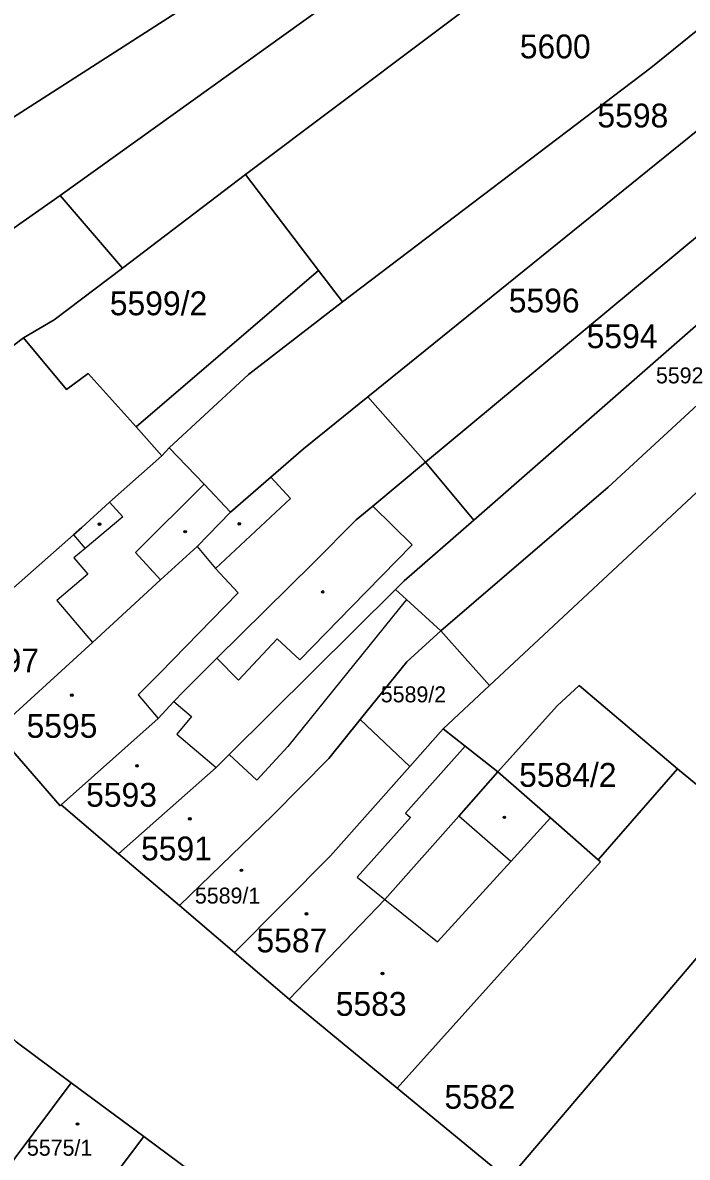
# Model space of a CAD drawing. Extents: x -596233 to -595156, y -1161235 to -1159375.
# Drawn here: x -595258.6 to -595211.2, y -1160883.5 to -1160802.6 of the extents above; entities that cross this region are included whole.
import ezdxf

# ---------------------------------------------------------------- set-up
doc = ezdxf.new("R2010")
doc.units = 0
for name, color, linetype in [('KN_CAR_KR', 7, 'Continuous'), ('KN_KULTURY', 7, 'Continuous'), ('KN_PARC_CIS_POZ', 7, 'Continuous'), ('KN_PARC_CIS_STAV', 7, 'Continuous'), ('KN_PARC_PLOCHA', 7, 'Continuous'), ('parcely_l', 7, 'Continuous')]:
    doc.layers.add(name, color=color, linetype=linetype)

msp = doc.modelspace()

# ---------------------------------------------------------------- linework, layer by layer
at = {"layer": 'KN_CAR_KR'}
for points in [[(-595250.5, -1160831.39), (-595248.67, -1160833.45)], [(-595240.88, -1160834.98), (-595239.47, -1160836.5)], [(-595245.64, -1160835.49), (-595250.54, -1160840.36)], [(-595239.47, -1160836.5), (-595244.83, -1160841.49)], [(-595252.4, -1160836.77), (-595251.45, -1160837.81)], [(-595233.61, -1160837.05), (-595230.79, -1160839.8)], [(-595251.45, -1160837.81), (-595254.14, -1160840.08)], [(-595254.96, -1160839.11), (-595254.14, -1160840.08)], [(-595230.79, -1160839.8), (-595235.12, -1160844.23)], [(-595254.14, -1160840.08), (-595254.94, -1160840.75)], [(-595250.54, -1160840.36), (-595248.75, -1160842.31)], [(-595246.13, -1160839.92), (-595244.83, -1160841.49)], [(-595254.94, -1160840.75), (-595253.95, -1160841.91)], [(-595253.95, -1160841.91), (-595256.16, -1160843.78)], [(-595244.83, -1160841.49), (-595243.21, -1160843.23)], [(-595256.16, -1160843.78), (-595253.62, -1160846.77)], [(-595243.21, -1160843.23), (-595248.8, -1160848.97)], [(-595231.2, -1160843.71), (-595239.66, -1160854.19)], [(-595235.12, -1160844.23), (-595238.81, -1160848.01)], [(-595243.18, -1160849.48), (-595240.42, -1160846.51)], [(-595240.42, -1160846.51), (-595238.81, -1160848.01)], [(-595244.73, -1160847.91), (-595243.18, -1160849.48)], [(-595248.8, -1160848.97), (-595250.36, -1160850.51)], [(-595250.36, -1160850.51), (-595248.92, -1160852.2)], [(-595247.8, -1160850.99), (-595246.54, -1160852.06)], [(-595246.54, -1160852.06), (-595247.6, -1160853.32)], [(-595247.6, -1160853.32), (-595244.78, -1160855.69)], [(-595239.66, -1160854.19), (-595241.88, -1160856.6)], [(-595227, -1160854.17), (-595231.26, -1160858.96)], [(-595243.86, -1160854.77), (-595241.88, -1160856.6)], [(-595230.92, -1160859.27), (-595234.71, -1160863.53)], [(-595231.26, -1160858.96), (-595230.92, -1160859.27)], [(-595223.76, -1160862.41), (-595227.47, -1160859.17)], [(-595223.76, -1160862.41), (-595220.92, -1160859.29)], [(-595228.98, -1160868.13), (-595223.76, -1160862.41)], [(-595234.71, -1160863.53), (-595232.74, -1160865.11)], [(-595232.74, -1160865.11), (-595228.98, -1160868.13)]]:
    msp.add_lwpolyline(points, dxfattribs=at)
at = {"layer": 'KN_KULTURY'}
for centre, radius in [((-595243.13, -1160838.31), 0.09), ((-595253.11, -1160838.34), 0.09), ((-595253.11, -1160838.34), 0.0398), ((-595247, -1160838.87), 0.09), ((-595247, -1160838.87), 0.0398), ((-595243.13, -1160838.31), 0.0398), ((-595237.18, -1160843.17), 0.09), ((-595237.18, -1160843.17), 0.0398), ((-595255.09, -1160850.54), 0.09), ((-595255.09, -1160850.54), 0.0398), ((-595250.44, -1160855.58), 0.09), ((-595250.44, -1160855.58), 0.0398), ((-595246.66, -1160859.36), 0.09), ((-595224.21, -1160859.26), 0.09), ((-595224.21, -1160859.26), 0.0398), ((-595246.66, -1160859.36), 0.0398), ((-595242.98, -1160863.04), 0.09), ((-595242.98, -1160863.04), 0.0398), ((-595238.34, -1160866.14), 0.09), ((-595238.34, -1160866.14), 0.0398), ((-595232.91, -1160870.4), 0.09), ((-595232.91, -1160870.4), 0.0398), ((-595254.68, -1160881.14), 0.09), ((-595254.68, -1160881.14), 0.0398)]:
    msp.add_circle(centre, radius, dxfattribs=at)
at = {"layer": 'KN_PARC_PLOCHA'}
for points in [[(-595209.76, -1160771.93), (-595206.81, -1160774.17), (-595231.7, -1160791.59), (-595259.66, -1160809.56), (-595264.05, -1160804.75), (-595242.31, -1160790.92), (-595223.26, -1160778.52), (-595211.55, -1160770.58)], [(-595202.71, -1160777.29), (-595227.78, -1160794.69), (-595255.91, -1160814.88), (-595261, -1160818.43), (-595264.73, -1160821.03), (-595268.52, -1160815.62), (-595265.53, -1160813.55), (-595259.66, -1160809.56), (-595231.7, -1160791.59), (-595206.81, -1160774.17)], [(-595200.22, -1160779.18), (-595198.33, -1160780.61), (-595207.66, -1160787.16), (-595222.92, -1160798.53), (-595242.68, -1160813.39), (-595251.47, -1160820.08), (-595255.91, -1160814.88), (-595227.78, -1160794.69), (-595202.71, -1160777.29)], [(-595190.25, -1160786.75), (-595213.75, -1160805.78), (-595235.77, -1160822.47), (-595237.47, -1160820.23), (-595242.68, -1160813.39), (-595222.92, -1160798.53), (-595207.66, -1160787.16), (-595198.33, -1160780.61)], [(-595185.53, -1160790.33), (-595197.82, -1160799.94), (-595207.59, -1160807.92), (-595209.29, -1160809.31), (-595233.96, -1160829.25), (-595238.54, -1160832.95), (-595240.88, -1160834.98), (-595243.75, -1160837.47), (-595245.64, -1160835.49), (-595248.13, -1160832.88), (-595242.47, -1160827.65), (-595235.77, -1160822.47), (-595213.75, -1160805.78), (-595190.25, -1160786.75)], [(-595203.66, -1160812.18), (-595229.84, -1160833.92), (-595233.96, -1160829.25), (-595209.29, -1160809.31), (-595207.59, -1160807.92)], [(-595183.2, -1160810.8), (-595188.81, -1160815.96), (-595194.39, -1160821.09), (-595204.53, -1160830.52), (-595225.27, -1160849.86), (-595228.74, -1160845.94), (-595216.81, -1160835.7), (-595197.04, -1160817.51), (-595186.75, -1160808.07)], [(-595200.32, -1160814.87), (-595201.02, -1160815.85), (-595226.4, -1160838.04), (-595229.84, -1160833.92), (-595203.66, -1160812.18)], [(-595237.47, -1160820.23), (-595250.5, -1160831.39), (-595253.91, -1160827.59), (-595255.47, -1160828.73), (-595258.53, -1160825.05), (-595256.34, -1160823.75), (-595251.47, -1160820.08), (-595242.68, -1160813.39)], [(-595251.47, -1160820.08), (-595256.34, -1160823.75), (-595258.53, -1160825.05), (-595261.85, -1160827.53), (-595266.98, -1160831.36), (-595274.44, -1160837.07), (-595274.47, -1160837.09), (-595279.64, -1160831.41), (-595271.7, -1160825.92), (-595269.69, -1160824.53), (-595266.9, -1160822.54), (-595264.73, -1160821.03), (-595261, -1160818.43), (-595255.91, -1160814.88)], [(-595197.04, -1160817.51), (-595216.81, -1160835.7), (-595228.74, -1160845.94), (-595231.2, -1160843.71), (-595231.99, -1160843), (-595231.37, -1160842.38), (-595226.4, -1160838.04), (-595201.02, -1160815.85), (-595200.32, -1160814.87)], [(-595235.77, -1160822.47), (-595242.47, -1160827.65), (-595248.13, -1160832.88), (-595248.67, -1160833.45), (-595252.4, -1160836.77), (-595254.37, -1160838.57), (-595254.96, -1160839.11), (-595264.99, -1160847.92), (-595274.44, -1160837.07), (-595266.98, -1160831.36), (-595261.85, -1160827.53), (-595258.53, -1160825.05), (-595255.47, -1160828.73), (-595253.91, -1160827.59), (-595250.5, -1160831.39), (-595237.47, -1160820.23)], [(-595229.84, -1160833.92), (-595233.61, -1160837.05), (-595234.78, -1160838.02), (-595237.86, -1160841.11), (-595244.73, -1160847.91), (-595247.12, -1160850.27), (-595247.8, -1160850.99), (-595248.92, -1160852.2), (-595255.85, -1160858.37), (-595255.92, -1160858.43), (-595260.56, -1160853.1), (-595260.51, -1160853.06), (-595253.62, -1160846.77), (-595248.75, -1160842.31), (-595246.13, -1160839.92), (-595243.75, -1160837.47), (-595240.88, -1160834.98), (-595238.54, -1160832.95), (-595233.96, -1160829.25)], [(-595193.38, -1160839.46), (-595185.77, -1160845.57), (-595181.99, -1160848.62), (-595197.47, -1160868.03), (-595200.5, -1160865.36), (-595204.15, -1160862.15), (-595211.84, -1160855.79), (-595218.88, -1160849.86), (-595220.43, -1160851.29), (-595224.67, -1160856), (-595227, -1160854.17), (-595228.57, -1160852.93), (-595225.27, -1160849.86), (-595204.53, -1160830.52)], [(-595243.75, -1160837.47), (-595246.13, -1160839.92), (-595248.75, -1160842.31), (-595253.62, -1160846.77), (-595260.51, -1160853.06), (-595264.99, -1160847.92), (-595254.96, -1160839.11), (-595254.37, -1160838.57), (-595252.4, -1160836.77), (-595248.67, -1160833.45), (-595248.13, -1160832.88), (-595245.64, -1160835.49)], [(-595226.4, -1160838.04), (-595231.37, -1160842.38), (-595231.99, -1160843), (-595243.86, -1160854.77), (-595244.78, -1160855.69), (-595251.76, -1160861.85), (-595255.85, -1160858.37), (-595248.92, -1160852.2), (-595247.8, -1160850.99), (-595247.12, -1160850.27), (-595244.73, -1160847.91), (-595237.86, -1160841.11), (-595234.78, -1160838.02), (-595233.61, -1160837.05), (-595229.84, -1160833.92)], [(-595228.74, -1160845.94), (-595231.18, -1160848.15), (-595234.5, -1160852.28), (-595236.73, -1160855.05), (-595240.73, -1160859.1), (-595247.41, -1160865.55), (-595251.76, -1160861.85), (-595244.78, -1160855.69), (-595243.86, -1160854.77), (-595231.99, -1160843), (-595231.2, -1160843.71)], [(-595225.27, -1160849.86), (-595228.57, -1160852.93), (-595230.96, -1160855.62), (-595234.5, -1160852.28), (-595231.18, -1160848.15), (-595228.74, -1160845.94)], [(-595211.84, -1160855.79), (-595217.51, -1160862.28), (-595220.92, -1160859.29), (-595224.67, -1160856), (-595220.43, -1160851.29), (-595218.88, -1160849.86)], [(-595230.96, -1160855.62), (-595236.62, -1160862), (-595243.48, -1160868.9), (-595247.41, -1160865.55), (-595240.73, -1160859.1), (-595236.73, -1160855.05), (-595234.5, -1160852.28)], [(-595224.67, -1160856), (-595227.47, -1160859.17), (-595232.74, -1160865.11), (-595239.57, -1160872.23), (-595243.48, -1160868.9), (-595236.62, -1160862), (-595230.96, -1160855.62), (-595228.57, -1160852.93), (-595227, -1160854.17)], [(-595217.51, -1160862.28), (-595217.35, -1160862.42), (-595231.86, -1160878.58), (-595239.57, -1160872.23), (-595232.74, -1160865.11), (-595227.47, -1160859.17), (-595224.67, -1160856), (-595220.92, -1160859.29)], [(-595204.15, -1160862.15), (-595207.89, -1160866.25), (-595223.93, -1160885.1), (-595231.86, -1160878.58), (-595217.35, -1160862.42), (-595217.51, -1160862.28), (-595211.84, -1160855.79)], [(-595197.47, -1160868.03), (-595201.13, -1160872.75), (-595207.67, -1160881.17), (-595210.02, -1160884.2), (-595216.06, -1160891.37), (-595223.93, -1160885.1), (-595207.89, -1160866.25), (-595204.15, -1160862.15), (-595200.5, -1160865.36)], [(-595255.13, -1160878.2), (-595260.48, -1160885.33), (-595261.04, -1160886.07), (-595263.04, -1160888.74), (-595263.93, -1160890.52), (-595263.76, -1160890.63), (-595265.26, -1160894.59), (-595265.34, -1160894.79), (-595266.25, -1160897.17), (-595266.98, -1160899.11), (-595267.53, -1160898.96), (-595273.89, -1160897.48), (-595272.39, -1160894.26), (-595270.37, -1160889.8), (-595269.03, -1160886.69), (-595266.78, -1160883.47), (-595265.49, -1160881.63), (-595260.26, -1160874.15), (-595259.06, -1160875.28)], [(-595249.95, -1160882.04), (-595255.29, -1160889.13), (-595255.17, -1160889.22), (-595256.57, -1160891.4), (-595257.54, -1160894.53), (-595259.6, -1160901.18), (-595262.53, -1160900.36), (-595262.63, -1160900.33), (-595263.27, -1160900.15), (-595263.83, -1160899.99), (-595266.98, -1160899.11), (-595266.25, -1160897.17), (-595265.34, -1160894.79), (-595265.26, -1160894.59), (-595263.76, -1160890.63), (-595263.93, -1160890.52), (-595263.04, -1160888.74), (-595261.04, -1160886.07), (-595260.48, -1160885.33), (-595255.13, -1160878.2)], [(-595240.7, -1160888.91), (-595245.93, -1160896.3), (-595249.15, -1160904.04), (-595252.05, -1160903.25), (-595256.03, -1160902.16), (-595259.6, -1160901.18), (-595257.54, -1160894.53), (-595256.57, -1160891.4), (-595255.17, -1160889.22), (-595255.29, -1160889.13), (-595249.95, -1160882.04)]]:
    msp.add_lwpolyline(points, close=True, dxfattribs=at)
for points in [[(-595299.33, -1160809.47), (-595293.1, -1160816.58), (-595293.06, -1160816.53), (-595288.27, -1160821.84), (-595283.93, -1160826.65), (-595279.64, -1160831.41), (-595274.47, -1160837.09), (-595274.44, -1160837.07), (-595264.99, -1160847.92), (-595260.51, -1160853.06), (-595260.56, -1160853.1), (-595255.92, -1160858.43), (-595255.85, -1160858.37), (-595251.76, -1160861.85), (-595247.41, -1160865.55), (-595243.48, -1160868.9), (-595239.57, -1160872.23), (-595231.86, -1160878.58), (-595223.93, -1160885.1)], [(-595240.7, -1160888.91), (-595249.95, -1160882.04), (-595255.13, -1160878.2), (-595259.06, -1160875.28), (-595260.26, -1160874.15), (-595261.46, -1160873.02), (-595267.32, -1160867.64), (-595273.06, -1160862.41), (-595283.5, -1160850.97), (-595291.25, -1160841.8), (-595295.06, -1160837.3)]]:
    msp.add_lwpolyline(points, dxfattribs=at)
at = {"layer": 'parcely_l'}
for points in [[(-595206.81, -1160774.17), (-595231.7, -1160791.59), (-595259.66, -1160809.56)], [(-595202.71, -1160777.29), (-595227.78, -1160794.69), (-595255.91, -1160814.88)], [(-595242.68, -1160813.39), (-595222.92, -1160798.53), (-595207.66, -1160787.16), (-595198.33, -1160780.61)], [(-595190.25, -1160786.75), (-595213.75, -1160805.78), (-595235.77, -1160822.47)], [(-595233.96, -1160829.25), (-595209.29, -1160809.31), (-595207.59, -1160807.92)], [(-595203.66, -1160812.18), (-595229.84, -1160833.92)], [(-595251.47, -1160820.08), (-595242.68, -1160813.39)], [(-595237.47, -1160820.23), (-595242.68, -1160813.39)], [(-595255.91, -1160814.88), (-595261, -1160818.43), (-595264.73, -1160821.03)], [(-595255.91, -1160814.88), (-595251.47, -1160820.08)], [(-595200.32, -1160814.87), (-595201.02, -1160815.85), (-595226.4, -1160838.04)], [(-595228.74, -1160845.94), (-595216.81, -1160835.7), (-595197.04, -1160817.51)], [(-595258.53, -1160825.05), (-595256.34, -1160823.75), (-595251.47, -1160820.08)], [(-595258.53, -1160825.05), (-595255.47, -1160828.73), (-595253.91, -1160827.59), (-595250.5, -1160831.39), (-595237.47, -1160820.23)], [(-595237.47, -1160820.23), (-595235.77, -1160822.47)], [(-595235.77, -1160822.47), (-595242.47, -1160827.65), (-595248.13, -1160832.88)], [(-595274.44, -1160837.07), (-595266.98, -1160831.36), (-595261.85, -1160827.53), (-595258.53, -1160825.05)], [(-595243.75, -1160837.47), (-595240.88, -1160834.98), (-595238.54, -1160832.95), (-595233.96, -1160829.25)], [(-595229.84, -1160833.92), (-595233.96, -1160829.25)], [(-595204.53, -1160830.52), (-595225.27, -1160849.86)], [(-595248.13, -1160832.88), (-595248.67, -1160833.45), (-595252.4, -1160836.77), (-595254.37, -1160838.57), (-595254.96, -1160839.11), (-595264.99, -1160847.92)], [(-595248.13, -1160832.88), (-595245.64, -1160835.49), (-595243.75, -1160837.47)], [(-595229.84, -1160833.92), (-595233.61, -1160837.05), (-595234.78, -1160838.02), (-595237.86, -1160841.11), (-595244.73, -1160847.91), (-595247.12, -1160850.27), (-595247.8, -1160850.99), (-595248.92, -1160852.2), (-595255.85, -1160858.37)], [(-595226.4, -1160838.04), (-595229.84, -1160833.92)], [(-595243.75, -1160837.47), (-595246.13, -1160839.92), (-595248.75, -1160842.31), (-595253.62, -1160846.77), (-595260.51, -1160853.06)], [(-595231.99, -1160843), (-595231.37, -1160842.38), (-595226.4, -1160838.04)], [(-595251.76, -1160861.85), (-595244.78, -1160855.69), (-595243.86, -1160854.77), (-595231.99, -1160843)], [(-595228.74, -1160845.94), (-595231.2, -1160843.71), (-595231.99, -1160843)], [(-595228.74, -1160845.94), (-595231.18, -1160848.15), (-595234.5, -1160852.28)], [(-595225.27, -1160849.86), (-595228.74, -1160845.94)], [(-595228.57, -1160852.93), (-595225.27, -1160849.86)], [(-595224.67, -1160856), (-595220.43, -1160851.29), (-595218.88, -1160849.86), (-595211.84, -1160855.79)], [(-595247.41, -1160865.55), (-595240.73, -1160859.1), (-595236.73, -1160855.05), (-595234.5, -1160852.28)], [(-595234.5, -1160852.28), (-595230.96, -1160855.62)], [(-595255.85, -1160858.37), (-595255.92, -1160858.43), (-595260.56, -1160853.1), (-595260.51, -1160853.06)], [(-595230.96, -1160855.62), (-595228.57, -1160852.93)], [(-595228.57, -1160852.93), (-595227, -1160854.17), (-595224.67, -1160856)], [(-595230.96, -1160855.62), (-595236.62, -1160862), (-595243.48, -1160868.9)], [(-595239.57, -1160872.23), (-595232.74, -1160865.11), (-595227.47, -1160859.17), (-595224.67, -1160856)], [(-595217.51, -1160862.28), (-595220.92, -1160859.29), (-595224.67, -1160856)], [(-595211.84, -1160855.79), (-595217.51, -1160862.28)], [(-595211.84, -1160855.79), (-595204.15, -1160862.15)], [(-595255.85, -1160858.37), (-595251.76, -1160861.85)], [(-595247.41, -1160865.55), (-595251.76, -1160861.85)], [(-595231.86, -1160878.58), (-595217.35, -1160862.42), (-595217.51, -1160862.28)], [(-595223.93, -1160885.1), (-595207.89, -1160866.25), (-595204.15, -1160862.15)], [(-595243.48, -1160868.9), (-595247.41, -1160865.55)], [(-595239.57, -1160872.23), (-595243.48, -1160868.9)], [(-595231.86, -1160878.58), (-595239.57, -1160872.23)], [(-595260.26, -1160874.15), (-595259.06, -1160875.28), (-595255.13, -1160878.2)], [(-595255.13, -1160878.2), (-595260.48, -1160885.33), (-595261.04, -1160886.07), (-595263.04, -1160888.74), (-595263.93, -1160890.52), (-595263.76, -1160890.63), (-595265.26, -1160894.59), (-595265.34, -1160894.79), (-595266.25, -1160897.17), (-595266.98, -1160899.11)], [(-595255.13, -1160878.2), (-595249.95, -1160882.04)], [(-595223.93, -1160885.1), (-595231.86, -1160878.58)], [(-595249.95, -1160882.04), (-595255.29, -1160889.13), (-595255.17, -1160889.22), (-595256.57, -1160891.4), (-595257.54, -1160894.53), (-595259.6, -1160901.18)], [(-595249.95, -1160882.04), (-595240.7, -1160888.91)]]:
    msp.add_lwpolyline(points, dxfattribs=at)

# ---------------------------------------------------------------- texts
at = {"layer": 'KN_PARC_CIS_POZ'}
for s, height, p in [('5600', 1.7, (-595223.1066, -1160805.1)), ('5598', 1.7, (-595217.5666, -1160810.03)), ('5599/2', 1.7, (-595252.3766, -1160823.43)), ('5596', 1.7, (-595223.8966, -1160823.23)), ('5594', 1.7, (-595218.3366, -1160825.78)), ('5592', 1.14, (-595213.39, -1160828.29)), ('5589/2', 1.14, (-595233.03, -1160851.05)), ('5584/2', 1.7, (-595223.1566, -1160857.08)), ('5582', 1.7, (-595228.4866, -1160880.05))]:
    msp.add_text(s, height=height, dxfattribs=at).set_placement(p)
at = {"layer": 'KN_PARC_CIS_STAV'}
for s, height, p in [('5597', 1.7, (-595262.4866, -1160848.91)), ('5595', 1.7, (-595258.3166, -1160853.58)), ('5593', 1.7, (-595254.0666, -1160858.5)), ('5591', 1.7, (-595250.1466, -1160862.33)), ('5589/1', 1.14, (-595246.3, -1160865.41)), ('5587', 1.7, (-595241.9066, -1160868.89)), ('5583', 1.7, (-595236.2466, -1160873.42)), ('5575/1', 1.14, (-595258.29, -1160883.4))]:
    msp.add_text(s, height=height, dxfattribs=at).set_placement(p)

doc.saveas('drawing.dxf')
